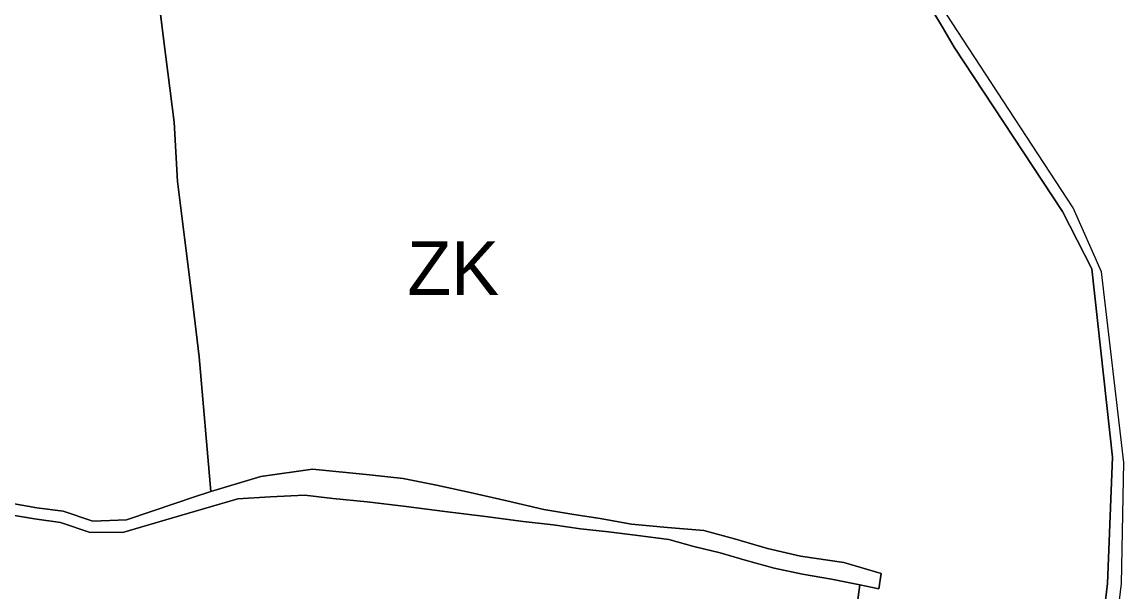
# Model space of a CAD drawing. Extents: x -555509 to -553005, y -1186756 to -1182560.
# Drawn here: x -553299.5 to -553012.5, y -1185478.8 to -1185330.3 of the extents above; entities that cross this region are included whole.
import ezdxf

# ---------------------------------------------------------------- set-up
doc = ezdxf.new("R2010")
doc.units = 0
for name, color, linetype in [('Level 26', 7, 'Continuous'), ('Level 59', 7, 'Continuous'), ('OBRYS_PLOCH', 7, 'Continuous'), ('stav_AP', 7, 'Continuous'), ('stav_ZK', 7, 'Continuous')]:
    doc.layers.add(name, color=color, linetype=linetype)

msp = doc.modelspace()

# ---------------------------------------------------------------- linework, layer by layer
at = {"layer": 'Level 26'}
for p, q in [((-553054.48, -1185334.7), (-553081.09, -1185293.58)), ((-553062.27, -1185327.43), (-553059.75, -1185331.58)), ((-553059.75, -1185331.58), (-553056.68, -1185336.83)), ((-553025.69, -1185378.7), (-553054.48, -1185334.7)), ((-553056.68, -1185336.83), (-553028.51, -1185379.69)), ((-553018.36, -1185395.37), (-553025.69, -1185378.7)), ((-553028.51, -1185379.69), (-553020.83, -1185394.62)), ((-553020.83, -1185394.62), (-553015.45, -1185443.7)), ((-553012.48, -1185445.05), (-553018.36, -1185395.37)), ((-553015.45, -1185443.7), (-553016.78, -1185476.64)), ((-553013.11, -1185476.6), (-553012.48, -1185445.05)), ((-553223.87, -1185446.87), (-553237.35, -1185448.76)), ((-553209.02, -1185448.31), (-553223.87, -1185446.87)), ((-553237.35, -1185448.76), (-553250.37, -1185452.65)), ((-553200.29, -1185449.23), (-553209.02, -1185448.31)), ((-553191.56, -1185451.04), (-553200.29, -1185449.23)), ((-553182.84, -1185452.88), (-553191.56, -1185451.04)), ((-553250.37, -1185452.65), (-553255.11, -1185454.24)), ((-553234.91, -1185454.08), (-553225.88, -1185453.59)), ((-553225.88, -1185453.59), (-553218.61, -1185454.5)), ((-553173.23, -1185455.11), (-553182.84, -1185452.88)), ((-553295.66, -1185456.88), (-553301.98, -1185455.8)), ((-553259.44, -1185455.69), (-553272.32, -1185460)), ((-553255.11, -1185454.24), (-553259.44, -1185455.69)), ((-553252.25, -1185457.18), (-553243.32, -1185454.58)), ((-553243.32, -1185454.58), (-553234.91, -1185454.08)), ((-553218.61, -1185454.5), (-553209.66, -1185455.3)), ((-553209.66, -1185455.3), (-553199.45, -1185456.56)), ((-553199.45, -1185456.56), (-553189.4, -1185457.89)), ((-553163.63, -1185457.33), (-553173.23, -1185455.11)), ((-553303.08, -1185458.65), (-553296.31, -1185459.81)), ((-553288.83, -1185457.78), (-553295.66, -1185456.88)), ((-553281.1, -1185460.35), (-553288.83, -1185457.78)), ((-553273.03, -1185463.22), (-553260.56, -1185459.59)), ((-553260.56, -1185459.59), (-553252.25, -1185457.18)), ((-553189.4, -1185457.89), (-553178.81, -1185459.16)), ((-553178.81, -1185459.16), (-553168.98, -1185460.44)), ((-553155.8, -1185458.63), (-553163.63, -1185457.33)), ((-553148.9, -1185459.69), (-553155.8, -1185458.63)), ((-553140.73, -1185461.2), (-553148.9, -1185459.69)), ((-553296.31, -1185459.81), (-553289.49, -1185460.76)), ((-553289.49, -1185460.76), (-553281.76, -1185463.34)), ((-553272.32, -1185460), (-553281.1, -1185460.35)), ((-553168.98, -1185460.44), (-553161.17, -1185461.36)), ((-553161.17, -1185461.36), (-553154.07, -1185462.39)), ((-553154.07, -1185462.39), (-553146.74, -1185463.17)), ((-553131.35, -1185462.01), (-553140.73, -1185461.2)), ((-553121.91, -1185462.81), (-553131.35, -1185462.01)), ((-553281.76, -1185463.34), (-553273.03, -1185463.22)), ((-553146.74, -1185463.17), (-553139.11, -1185464.14)), ((-553139.11, -1185464.14), (-553131.06, -1185465.15)), ((-553131.06, -1185465.15), (-553124.51, -1185466.95)), ((-553113.94, -1185465.03), (-553121.91, -1185462.81)), ((-553105.3, -1185467.53), (-553113.94, -1185465.03)), ((-553124.51, -1185466.95), (-553117.69, -1185468.67)), ((-553096.71, -1185469.5), (-553105.3, -1185467.53)), ((-553117.69, -1185468.67), (-553111.14, -1185470.58)), ((-553111.14, -1185470.58), (-553103.6, -1185472.66)), ((-553085.47, -1185471.16), (-553096.71, -1185469.5)), ((-553081.02, -1185472.49), (-553085.47, -1185471.16)), ((-553103.6, -1185472.66), (-553096.19, -1185474.19)), ((-553075.77, -1185474.05), (-553081.02, -1185472.49)), ((-553076.38, -1185478.01), (-553075.77, -1185474.05)), ((-553096.19, -1185474.19), (-553088.71, -1185475.49)), ((-553088.71, -1185475.49), (-553081.31, -1185476.95)), ((-553081.31, -1185476.95), (-553076.38, -1185478.01)), ((-553016.78, -1185476.64), (-553022.24, -1185522.46)), ((-553019.07, -1185523.79), (-553013.11, -1185476.6))]:
    msp.add_line(p, q, dxfattribs=at)
at = {"layer": 'OBRYS_PLOCH'}
for p, q in [((-553054.48, -1185334.7), (-553081.09, -1185293.58)), ((-553264.49, -1185319.8), (-553262.65, -1185334.59)), ((-553059.75, -1185331.58), (-553062.27, -1185327.43)), ((-553062.27, -1185327.43), (-553059.75, -1185331.58)), ((-553056.68, -1185336.83), (-553059.75, -1185331.58)), ((-553059.75, -1185331.58), (-553056.68, -1185336.83)), ((-553262.65, -1185334.59), (-553259.87, -1185356.41)), ((-553025.69, -1185378.7), (-553054.48, -1185334.7)), ((-553028.51, -1185379.69), (-553056.68, -1185336.83)), ((-553056.68, -1185336.83), (-553028.51, -1185379.69)), ((-553259.87, -1185356.41), (-553259.05, -1185371.88)), ((-553259.05, -1185371.88), (-553257.14, -1185387.15)), ((-553018.36, -1185395.37), (-553025.69, -1185378.7)), ((-553020.83, -1185394.62), (-553028.51, -1185379.69)), ((-553028.51, -1185379.69), (-553020.83, -1185394.62)), ((-553257.14, -1185387.15), (-553255.21, -1185402.3)), ((-553015.45, -1185443.7), (-553020.83, -1185394.62)), ((-553020.83, -1185394.62), (-553015.45, -1185443.7)), ((-553012.48, -1185445.05), (-553018.36, -1185395.37)), ((-553255.21, -1185402.3), (-553253.41, -1185417.54)), ((-553253.41, -1185417.54), (-553250.37, -1185452.65)), ((-553016.78, -1185476.64), (-553015.45, -1185443.7)), ((-553015.45, -1185443.7), (-553016.78, -1185476.64)), ((-553013.11, -1185476.6), (-553012.48, -1185445.05)), ((-553237.35, -1185448.76), (-553223.87, -1185446.87)), ((-553223.87, -1185446.87), (-553237.35, -1185448.76)), ((-553223.87, -1185446.87), (-553209.02, -1185448.31)), ((-553209.02, -1185448.31), (-553223.87, -1185446.87)), ((-553250.37, -1185452.65), (-553237.35, -1185448.76)), ((-553237.35, -1185448.76), (-553250.37, -1185452.65)), ((-553209.02, -1185448.31), (-553200.29, -1185449.23)), ((-553200.29, -1185449.23), (-553209.02, -1185448.31)), ((-553200.29, -1185449.23), (-553191.56, -1185451.04)), ((-553191.56, -1185451.04), (-553200.29, -1185449.23)), ((-553191.56, -1185451.04), (-553182.84, -1185452.88)), ((-553182.84, -1185452.88), (-553191.56, -1185451.04)), ((-553250.37, -1185452.65), (-553255.11, -1185454.24)), ((-553234.91, -1185454.08), (-553225.88, -1185453.59)), ((-553225.88, -1185453.59), (-553234.91, -1185454.08)), ((-553225.88, -1185453.59), (-553218.61, -1185454.5)), ((-553218.61, -1185454.5), (-553225.88, -1185453.59)), ((-553182.84, -1185452.88), (-553173.23, -1185455.11)), ((-553173.23, -1185455.11), (-553182.84, -1185452.88)), ((-553295.66, -1185456.88), (-553301.98, -1185455.8)), ((-553259.44, -1185455.69), (-553272.32, -1185460)), ((-553255.11, -1185454.24), (-553259.44, -1185455.69)), ((-553252.25, -1185457.18), (-553243.32, -1185454.58)), ((-553243.32, -1185454.58), (-553252.25, -1185457.18)), ((-553243.32, -1185454.58), (-553234.91, -1185454.08)), ((-553234.91, -1185454.08), (-553243.32, -1185454.58)), ((-553218.61, -1185454.5), (-553209.66, -1185455.3)), ((-553209.66, -1185455.3), (-553218.61, -1185454.5)), ((-553209.66, -1185455.3), (-553199.45, -1185456.56)), ((-553199.45, -1185456.56), (-553209.66, -1185455.3)), ((-553199.45, -1185456.56), (-553189.4, -1185457.89)), ((-553189.4, -1185457.89), (-553199.45, -1185456.56)), ((-553173.23, -1185455.11), (-553163.63, -1185457.33)), ((-553163.63, -1185457.33), (-553173.23, -1185455.11)), ((-553303.08, -1185458.65), (-553296.31, -1185459.81)), ((-553296.31, -1185459.81), (-553303.08, -1185458.65)), ((-553288.83, -1185457.78), (-553295.66, -1185456.88)), ((-553281.1, -1185460.35), (-553288.83, -1185457.78)), ((-553273.03, -1185463.22), (-553260.56, -1185459.59)), ((-553260.56, -1185459.59), (-553273.03, -1185463.22)), ((-553260.56, -1185459.59), (-553252.25, -1185457.18)), ((-553252.25, -1185457.18), (-553260.56, -1185459.59)), ((-553189.4, -1185457.89), (-553178.81, -1185459.16)), ((-553178.81, -1185459.16), (-553189.4, -1185457.89)), ((-553178.81, -1185459.16), (-553168.98, -1185460.44)), ((-553168.98, -1185460.44), (-553178.81, -1185459.16)), ((-553163.63, -1185457.33), (-553155.8, -1185458.63)), ((-553155.8, -1185458.63), (-553163.63, -1185457.33)), ((-553155.8, -1185458.63), (-553148.9, -1185459.69)), ((-553148.9, -1185459.69), (-553155.8, -1185458.63)), ((-553148.9, -1185459.69), (-553140.73, -1185461.2)), ((-553140.73, -1185461.2), (-553148.9, -1185459.69)), ((-553296.31, -1185459.81), (-553289.49, -1185460.76)), ((-553289.49, -1185460.76), (-553296.31, -1185459.81)), ((-553289.49, -1185460.76), (-553281.76, -1185463.34)), ((-553281.76, -1185463.34), (-553289.49, -1185460.76)), ((-553272.32, -1185460), (-553281.1, -1185460.35)), ((-553168.98, -1185460.44), (-553161.17, -1185461.36)), ((-553161.17, -1185461.36), (-553168.98, -1185460.44)), ((-553161.17, -1185461.36), (-553154.07, -1185462.39)), ((-553154.07, -1185462.39), (-553161.17, -1185461.36)), ((-553154.07, -1185462.39), (-553146.74, -1185463.17)), ((-553146.74, -1185463.17), (-553154.07, -1185462.39)), ((-553140.73, -1185461.2), (-553131.35, -1185462.01)), ((-553131.35, -1185462.01), (-553140.73, -1185461.2)), ((-553131.35, -1185462.01), (-553121.91, -1185462.81)), ((-553121.91, -1185462.81), (-553131.35, -1185462.01)), ((-553281.76, -1185463.34), (-553273.03, -1185463.22)), ((-553273.03, -1185463.22), (-553281.76, -1185463.34)), ((-553146.74, -1185463.17), (-553139.11, -1185464.14)), ((-553139.11, -1185464.14), (-553146.74, -1185463.17)), ((-553139.11, -1185464.14), (-553131.06, -1185465.15)), ((-553131.06, -1185465.15), (-553139.11, -1185464.14)), ((-553131.06, -1185465.15), (-553124.51, -1185466.95)), ((-553124.51, -1185466.95), (-553131.06, -1185465.15)), ((-553121.91, -1185462.81), (-553113.94, -1185465.03)), ((-553113.94, -1185465.03), (-553121.91, -1185462.81)), ((-553113.94, -1185465.03), (-553105.3, -1185467.53)), ((-553105.3, -1185467.53), (-553113.94, -1185465.03)), ((-553124.51, -1185466.95), (-553117.69, -1185468.67)), ((-553117.69, -1185468.67), (-553124.51, -1185466.95)), ((-553105.3, -1185467.53), (-553096.71, -1185469.5)), ((-553096.71, -1185469.5), (-553105.3, -1185467.53)), ((-553117.69, -1185468.67), (-553111.14, -1185470.58)), ((-553111.14, -1185470.58), (-553117.69, -1185468.67)), ((-553111.14, -1185470.58), (-553103.6, -1185472.66)), ((-553103.6, -1185472.66), (-553111.14, -1185470.58)), ((-553096.71, -1185469.5), (-553085.47, -1185471.16)), ((-553085.47, -1185471.16), (-553096.71, -1185469.5)), ((-553085.47, -1185471.16), (-553081.02, -1185472.49)), ((-553081.02, -1185472.49), (-553085.47, -1185471.16)), ((-553103.6, -1185472.66), (-553096.19, -1185474.19)), ((-553096.19, -1185474.19), (-553103.6, -1185472.66)), ((-553081.02, -1185472.49), (-553075.77, -1185474.05)), ((-553075.77, -1185474.05), (-553081.02, -1185472.49)), ((-553075.77, -1185474.05), (-553076.38, -1185478.01)), ((-553076.38, -1185478.01), (-553075.77, -1185474.05)), ((-553096.19, -1185474.19), (-553088.71, -1185475.49)), ((-553088.71, -1185475.49), (-553096.19, -1185474.19)), ((-553088.71, -1185475.49), (-553081.31, -1185476.95)), ((-553081.31, -1185476.95), (-553088.71, -1185475.49)), ((-553081.31, -1185476.95), (-553085.1, -1185506.55)), ((-553085.1, -1185506.55), (-553081.31, -1185476.95)), ((-553076.38, -1185478.01), (-553081.31, -1185476.95)), ((-553081.31, -1185476.95), (-553076.38, -1185478.01)), ((-553022.24, -1185522.46), (-553016.78, -1185476.64)), ((-553016.78, -1185476.64), (-553022.24, -1185522.46)), ((-553019.07, -1185523.79), (-553013.11, -1185476.6))]:
    msp.add_line(p, q, dxfattribs=at)
msp.add_lwpolyline([(-553301.98, -1185455.8), (-553295.66, -1185456.88), (-553288.83, -1185457.78), (-553281.1, -1185460.35), (-553272.32, -1185460), (-553259.44, -1185455.69), (-553255.11, -1185454.24), (-553250.37, -1185452.65), (-553253.41, -1185417.54), (-553255.21, -1185402.3), (-553257.14, -1185387.15), (-553259.05, -1185371.88), (-553259.87, -1185356.41), (-553262.65, -1185334.59), (-553264.49, -1185319.8), (-553269.35, -1185320.92), (-553275.26, -1185322.08), (-553281.02, -1185323.15), (-553291.05, -1185325.2), (-553296, -1185324.85), (-553296.05, -1185321.81), (-553300.03, -1185321.4)], dxfattribs=at)
at = {"layer": 'stav_AP'}
for p, q in [((-553225.88, -1185453.59), (-553234.91, -1185454.08)), ((-553218.61, -1185454.5), (-553225.88, -1185453.59)), ((-553243.32, -1185454.58), (-553252.25, -1185457.18)), ((-553234.91, -1185454.08), (-553243.32, -1185454.58)), ((-553209.66, -1185455.3), (-553218.61, -1185454.5)), ((-553199.45, -1185456.56), (-553209.66, -1185455.3)), ((-553189.4, -1185457.89), (-553199.45, -1185456.56)), ((-553296.31, -1185459.81), (-553303.08, -1185458.65)), ((-553260.56, -1185459.59), (-553273.03, -1185463.22)), ((-553252.25, -1185457.18), (-553260.56, -1185459.59)), ((-553178.81, -1185459.16), (-553189.4, -1185457.89)), ((-553168.98, -1185460.44), (-553178.81, -1185459.16)), ((-553289.49, -1185460.76), (-553296.31, -1185459.81)), ((-553281.76, -1185463.34), (-553289.49, -1185460.76)), ((-553161.17, -1185461.36), (-553168.98, -1185460.44)), ((-553154.07, -1185462.39), (-553161.17, -1185461.36)), ((-553146.74, -1185463.17), (-553154.07, -1185462.39)), ((-553273.03, -1185463.22), (-553281.76, -1185463.34)), ((-553139.11, -1185464.14), (-553146.74, -1185463.17)), ((-553131.06, -1185465.15), (-553139.11, -1185464.14)), ((-553124.51, -1185466.95), (-553131.06, -1185465.15)), ((-553117.69, -1185468.67), (-553124.51, -1185466.95)), ((-553111.14, -1185470.58), (-553117.69, -1185468.67)), ((-553103.6, -1185472.66), (-553111.14, -1185470.58)), ((-553096.19, -1185474.19), (-553103.6, -1185472.66)), ((-553088.71, -1185475.49), (-553096.19, -1185474.19)), ((-553081.31, -1185476.95), (-553088.71, -1185475.49)), ((-553085.1, -1185506.55), (-553081.31, -1185476.95))]:
    msp.add_line(p, q, dxfattribs=at)
msp.add_lwpolyline([(-553301.98, -1185455.8), (-553295.66, -1185456.88), (-553288.83, -1185457.78), (-553281.1, -1185460.35), (-553272.32, -1185460), (-553259.44, -1185455.69), (-553255.11, -1185454.24), (-553250.37, -1185452.65), (-553253.41, -1185417.54), (-553255.21, -1185402.3), (-553257.14, -1185387.15), (-553259.05, -1185371.88), (-553259.87, -1185356.41), (-553262.65, -1185334.59), (-553264.49, -1185319.8), (-553269.35, -1185320.92), (-553275.26, -1185322.08), (-553281.02, -1185323.15), (-553291.05, -1185325.2), (-553296, -1185324.85), (-553296.05, -1185321.81), (-553300.03, -1185321.4)], dxfattribs=at)
at = {"layer": 'stav_ZK'}
for p, q in [((-553264.49, -1185319.8), (-553262.65, -1185334.59)), ((-553059.75, -1185331.58), (-553062.27, -1185327.43)), ((-553056.68, -1185336.83), (-553059.75, -1185331.58)), ((-553262.65, -1185334.59), (-553259.87, -1185356.41)), ((-553028.51, -1185379.69), (-553056.68, -1185336.83)), ((-553259.87, -1185356.41), (-553259.05, -1185371.88)), ((-553259.05, -1185371.88), (-553257.14, -1185387.15)), ((-553020.83, -1185394.62), (-553028.51, -1185379.69)), ((-553257.14, -1185387.15), (-553255.21, -1185402.3)), ((-553015.45, -1185443.7), (-553020.83, -1185394.62)), ((-553255.21, -1185402.3), (-553253.41, -1185417.54)), ((-553253.41, -1185417.54), (-553250.37, -1185452.65)), ((-553016.78, -1185476.64), (-553015.45, -1185443.7)), ((-553237.35, -1185448.76), (-553223.87, -1185446.87)), ((-553223.87, -1185446.87), (-553209.02, -1185448.31)), ((-553250.37, -1185452.65), (-553237.35, -1185448.76)), ((-553209.02, -1185448.31), (-553200.29, -1185449.23)), ((-553200.29, -1185449.23), (-553191.56, -1185451.04)), ((-553191.56, -1185451.04), (-553182.84, -1185452.88)), ((-553182.84, -1185452.88), (-553173.23, -1185455.11)), ((-553173.23, -1185455.11), (-553163.63, -1185457.33)), ((-553163.63, -1185457.33), (-553155.8, -1185458.63)), ((-553155.8, -1185458.63), (-553148.9, -1185459.69)), ((-553148.9, -1185459.69), (-553140.73, -1185461.2)), ((-553140.73, -1185461.2), (-553131.35, -1185462.01)), ((-553131.35, -1185462.01), (-553121.91, -1185462.81)), ((-553121.91, -1185462.81), (-553113.94, -1185465.03)), ((-553113.94, -1185465.03), (-553105.3, -1185467.53)), ((-553105.3, -1185467.53), (-553096.71, -1185469.5)), ((-553096.71, -1185469.5), (-553085.47, -1185471.16)), ((-553085.47, -1185471.16), (-553081.02, -1185472.49)), ((-553081.02, -1185472.49), (-553075.77, -1185474.05)), ((-553075.77, -1185474.05), (-553076.38, -1185478.01)), ((-553081.31, -1185476.95), (-553085.1, -1185506.55)), ((-553076.38, -1185478.01), (-553081.31, -1185476.95)), ((-553022.24, -1185522.46), (-553016.78, -1185476.64))]:
    msp.add_line(p, q, dxfattribs=at)

# ---------------------------------------------------------------- texts
at = {"layer": 'Level 59'}
msp.add_text('ZK', height=14, dxfattribs=at).set_placement((-553199.19, -1185401.41))

doc.saveas('drawing.dxf')
